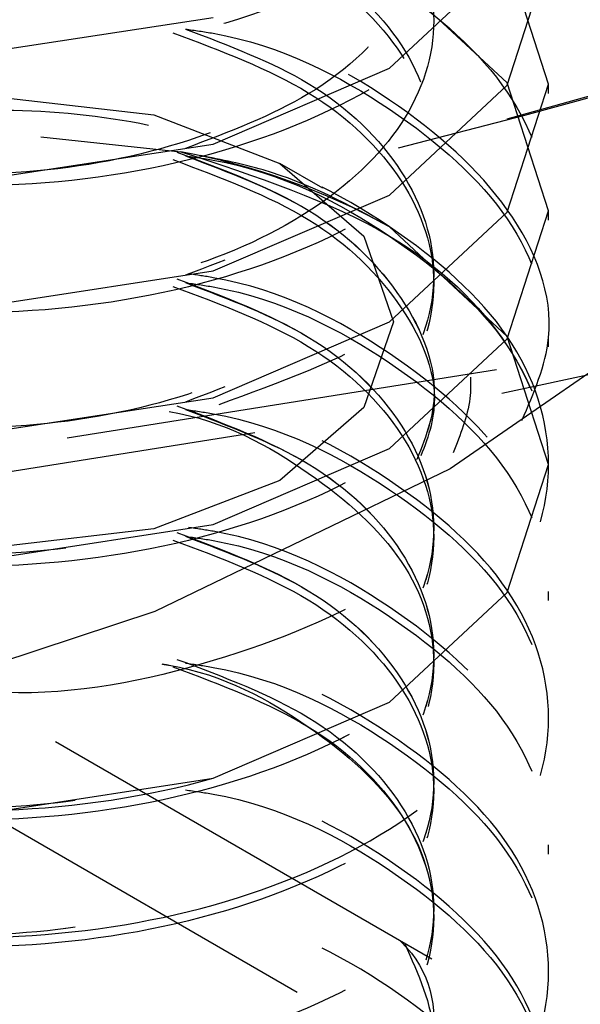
# Model space of a CAD drawing. Header units: inches. Extents: x 1907 to 2452, y -210 to -54.
# Tile 257 of 656: x 1998.609 to 1998.738, y -195.422 to -195.195. Entities that reach past the tile are written whole.
import ezdxf

# ---------------------------------------------------------------- set-up
doc = ezdxf.new("R2010")
doc.units = ezdxf.units.IN
doc.header["$LTSCALE"] = 0.5
doc.header["$MEASUREMENT"] = 0
doc.linetypes.add('HIDDEN', pattern=[0.22499999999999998, 0.15, -0.075])
doc.layers.add('SID-M-H', color=4, linetype='HIDDEN')

msp = doc.modelspace()

# ---------------------------------------------------------------- linework, layer by layer
at = {"layer": 'SID-M-H'}
for p, q in [((1998.694054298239, -195.2064026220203), (1998.721150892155, -195.181169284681)), ((1998.730665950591, -195.2100561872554), (1998.721150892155, -195.1806187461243)), ((1998.721150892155, -195.2103314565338), (1998.730665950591, -195.1808940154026)), ((1998.721150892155, -195.2097809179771), (1998.694054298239, -195.1845475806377)), ((1998.605665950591, -195.2020211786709), (1998.653501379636, -195.1947056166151)), ((1998.653501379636, -195.2238677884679), (1998.694054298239, -195.2064026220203)), ((1998.694054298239, -195.2355647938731), (1998.721150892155, -195.2103314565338)), ((1998.730665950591, -195.2392183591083), (1998.721150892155, -195.2097809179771)), ((1998.721150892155, -195.2394936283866), (1998.730665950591, -195.2100561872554)), ((1998.730665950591, -195.2121825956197), (1998.730665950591, -195.2100561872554)), ((1998.605665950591, -195.2131917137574), (1998.639834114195, -195.2171152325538)), ((1998.639834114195, -195.2171152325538), (1998.668800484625, -195.228288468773)), ((1998.613795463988, -195.2222141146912), (1998.646038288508, -195.225603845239)), ((1998.605665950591, -195.2311833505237), (1998.653501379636, -195.2238677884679)), ((1998.668800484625, -195.228288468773), (1998.688155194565, -195.2450103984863)), ((1998.678714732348, -195.2340137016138), (1998.668810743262, -195.2282943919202)), ((1998.653501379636, -195.2530299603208), (1998.694054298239, -195.2355647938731)), ((1998.694054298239, -195.264726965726), (1998.721150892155, -195.2394936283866)), ((1998.721150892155, -195.2686558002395), (1998.730665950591, -195.2392183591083)), ((1998.730665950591, -195.2413447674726), (1998.730665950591, -195.2392183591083)), ((1998.721150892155, -195.2681052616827), (1998.694054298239, -195.2428719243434)), ((1998.688155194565, -195.2450103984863), (1998.694951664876, -195.2647352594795)), ((1998.869628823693, -195.2434681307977), (1998.7186727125, -195.275777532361)), ((1998.71987181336, -195.2811133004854), (1998.87114307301, -195.2487364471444)), ((1998.605665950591, -195.2603455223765), (1998.653501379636, -195.2530299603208)), ((1998.764895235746, -195.2592794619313), (1998.708040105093, -195.2985106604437)), ((1998.653501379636, -195.2821921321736), (1998.694054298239, -195.264726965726)), ((1998.694951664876, -195.2647352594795), (1998.688155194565, -195.2844601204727)), ((1998.694054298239, -195.2938891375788), (1998.721150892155, -195.2686558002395)), ((1998.730665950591, -195.2975427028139), (1998.721150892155, -195.2681052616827)), ((1998.730665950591, -195.2705069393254), (1998.730665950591, -195.2683805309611)), ((1998.7186727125, -195.275777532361), (1998.563464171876, -195.3004759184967)), ((1998.564339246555, -195.305863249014), (1998.71987181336, -195.2811133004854)), ((1998.605665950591, -195.2895076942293), (1998.653501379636, -195.2821921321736)), ((1998.688155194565, -195.2844601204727), (1998.668800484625, -195.301182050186)), ((1998.653501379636, -195.3113543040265), (1998.694054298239, -195.2938891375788)), ((1998.708040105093, -195.2985106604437), (1998.64008231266, -195.3313324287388)), ((1998.721150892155, -195.3269801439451), (1998.730665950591, -195.2975427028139)), ((1998.730665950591, -195.2996691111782), (1998.730665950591, -195.2975427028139)), ((1998.668800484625, -195.301182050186), (1998.639834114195, -195.3123552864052)), ((1998.605665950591, -195.3186698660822), (1998.653501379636, -195.3113543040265)), ((1998.639834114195, -195.3123552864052), (1998.605665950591, -195.3162788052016)), ((1998.730665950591, -195.328831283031), (1998.730665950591, -195.3267048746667)), ((1998.694054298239, -195.3522134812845), (1998.721150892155, -195.3269801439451)), ((1998.64008231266, -195.3313324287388), (1998.563155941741, -195.3567140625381)), ((1999.569826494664, -195.9112736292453), (1998.597554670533, -195.3499930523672)), ((1998.653501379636, -195.3696786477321), (1998.694054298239, -195.3522134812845)), ((1998.730665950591, -195.3579934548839), (1998.730665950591, -195.3558670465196)), ((1999.538890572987, -195.9189274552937), (1998.584296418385, -195.3678519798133)), ((1998.605665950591, -195.3769942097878), (1998.653501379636, -195.3696786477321)), ((1998.730665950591, -195.3871556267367), (1998.730665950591, -195.3850292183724)), ((1998.730665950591, -195.4163177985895), (1998.730665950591, -195.4141913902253))]:
    msp.add_line(p, q, dxfattribs=at)
for centre, radius, start, end in [((1998.326412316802, -193.7217178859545), 1.547775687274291, 283.81849998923, 301.5954590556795), ((1998.304911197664, -193.6616841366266), 1.611020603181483, 284.9732996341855, 299.3546017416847), ((1998.370449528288, -196.3566742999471), 1.280636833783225, 48.85907667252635, 76.92856862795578), ((1998.617457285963, -195.380468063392), 0.1574795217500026, 60.89619031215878, 79.54342354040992)]:
    msp.add_arc(centre, radius, start, end, dxfattribs=at)
for points, knots in [([(1998.66410325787, -195.1922660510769), (1998.671634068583, -195.1881581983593), (1998.68687114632, -195.1798467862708), (1998.720585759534, -195.1591832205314), (1998.697623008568, -195.1685403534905), (1998.714077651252, -195.1387815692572), (1998.705839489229, -195.1192067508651), (1998.689421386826, -195.0994904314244), (1998.662289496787, -195.0845235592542), (1998.628587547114, -195.0750170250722), (1998.591448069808, -195.0725903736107), (1998.555097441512, -195.0771365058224), (1998.523665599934, -195.0884704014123), (1998.500624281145, -195.1052732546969), (1998.488782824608, -195.1255980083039), (1998.489859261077, -195.1473642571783), (1998.503739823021, -195.1677697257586), (1998.52942298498, -195.1846108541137), (1998.564050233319, -195.1956987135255), (1998.604049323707, -195.1996382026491), (1998.644907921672, -195.1956345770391), (1998.682883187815, -195.1842697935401), (1998.700887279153, -195.1715211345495), (1998.709864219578, -195.1651645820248)], [0, 0, 0, 0, 0.04045667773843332, 0.08185593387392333, 0.1376861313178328, 0.1814157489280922, 0.2252208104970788, 0.2701500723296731, 0.315060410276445, 0.3608534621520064, 0.4069769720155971, 0.4535258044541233, 0.5008538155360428, 0.5481757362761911, 0.5967032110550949, 0.6452149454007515, 0.6945225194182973, 0.7442459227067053, 0.7943146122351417, 0.8452410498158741, 0.8961354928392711, 0.9482125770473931, 1, 1, 1, 1]), ([(1998.640973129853, -195.0798063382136), (1998.64519632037, -195.0803603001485), (1998.665544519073, -195.0830294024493), (1998.696137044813, -195.0983865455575), (1998.724215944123, -195.1235605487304), (1998.733904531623, -195.1538961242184), (1998.724161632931, -195.1840044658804), (1998.69635428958, -195.2098601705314), (1998.654746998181, -195.2277290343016), (1998.605665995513, -195.2351888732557), (1998.556584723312, -195.2313740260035), (1998.514978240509, -195.2171518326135), (1998.487167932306, -195.1949360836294), (1998.477436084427, -195.1684928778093), (1998.487083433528, -195.1417284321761), (1998.51531623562, -195.1204764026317), (1998.542764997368, -195.1082923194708), (1998.559696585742, -195.1070906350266), (1998.560633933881, -195.1070241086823)], [0, 0, 0, 0, 0.01828867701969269, 0.08811859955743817, 0.1579485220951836, 0.2277784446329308, 0.2976083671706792, 0.3674382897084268, 0.437268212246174, 0.5070981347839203, 0.5769280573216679, 0.6467579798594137, 0.7165879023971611, 0.7864178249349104, 0.8562477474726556, 0.9260776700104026, 0.9959075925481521, 1, 1, 1, 1]), ([(1998.729533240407, -195.134996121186), (1998.726413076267, -195.1432112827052), (1998.720207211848, -195.1595508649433), (1998.693754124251, -195.1816962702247), (1998.654799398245, -195.1985788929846), (1998.605651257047, -195.2060227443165), (1998.55659127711, -195.2022156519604), (1998.514966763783, -195.1879784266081), (1998.48720728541, -195.165815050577), (1998.477290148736, -195.1391773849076), (1998.487627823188, -195.1131384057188), (1998.507856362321, -195.0942481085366), (1998.526975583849, -195.0884105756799), (1998.532090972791, -195.086848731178)], [0, 0, 0, 0, 0.08326251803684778, 0.1656053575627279, 0.2653502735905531, 0.3650951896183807, 0.4648401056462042, 0.5645850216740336, 0.6643299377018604, 0.7640748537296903, 0.8638197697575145, 0.9635646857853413, 0.9999999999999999, 0.9999999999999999, 0.9999999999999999, 0.9999999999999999]), ([(1998.556553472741, -195.1962201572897), (1998.549377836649, -195.1937904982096), (1998.531560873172, -195.1877577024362), (1998.512280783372, -195.1721796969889), (1998.504501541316, -195.1517519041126), (1998.512222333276, -195.1312037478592), (1998.534142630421, -195.1140897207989), (1998.566958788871, -195.1032529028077), (1998.605665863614, -195.1006312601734), (1998.644373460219, -195.1068985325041), (1998.677188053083, -195.1213788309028), (1998.699114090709, -195.1421449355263), (1998.706813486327, -195.1663129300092), (1998.699114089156, -195.1904809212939), (1998.677188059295, -195.2112470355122), (1998.644373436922, -195.22572729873), (1998.605665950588, -195.2319947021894), (1998.566958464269, -195.2293725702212), (1998.534143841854, -195.2185375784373), (1998.512217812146, -195.2014167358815), (1998.504518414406, -195.1808940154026), (1998.512217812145, -195.1603712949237), (1998.534143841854, -195.1432504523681), (1998.566958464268, -195.1324154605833), (1998.605665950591, -195.1297933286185), (1998.644373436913, -195.1360607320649), (1998.677188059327, -195.1505409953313), (1998.699114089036, -195.1713071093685), (1998.706813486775, -195.195475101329), (1998.699114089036, -195.2196430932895), (1998.677188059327, -195.2404092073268), (1998.644373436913, -195.2548894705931), (1998.605665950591, -195.2611568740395), (1998.566958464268, -195.2585347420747), (1998.534143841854, -195.24769975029), (1998.512217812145, -195.2305789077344), (1998.504518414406, -195.2100561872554), (1998.512217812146, -195.1895334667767), (1998.534143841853, -195.1724126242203), (1998.566958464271, -195.1615776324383), (1998.605665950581, -195.1589555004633), (1998.644373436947, -195.1652229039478), (1998.6771880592, -195.1797031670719), (1998.69911408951, -195.2004692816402), (1998.706813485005, -195.2246372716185), (1998.699114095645, -195.2488052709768), (1998.677188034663, -195.2695713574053), (1998.64437352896, -195.2840517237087), (1998.605665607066, -195.2903187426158), (1998.56695974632, -195.287698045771), (1998.534139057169, -195.2768576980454), (1998.512235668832, -195.2597568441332), (1998.504451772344, -195.2391595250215), (1998.512466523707, -195.2189152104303), (1998.530086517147, -195.2034939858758), (1998.547359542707, -195.1985977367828), (1998.553471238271, -195.1968653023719)], [0, 0, 0, 0, 0.01266993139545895, 0.03145919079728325, 0.05024845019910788, 0.06903770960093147, 0.08782696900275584, 0.1066162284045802, 0.1254054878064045, 0.1441947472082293, 0.1629840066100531, 0.1817732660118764, 0.2005625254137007, 0.2193517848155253, 0.2381410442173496, 0.256930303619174, 0.2757195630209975, 0.2945088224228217, 0.3132980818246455, 0.3320873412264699, 0.3508766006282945, 0.369665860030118, 0.3884551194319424, 0.4072443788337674, 0.4260336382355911, 0.4448228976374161, 0.4636121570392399, 0.4824014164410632, 0.5011906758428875, 0.5199799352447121, 0.5387691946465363, 0.5575584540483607, 0.5763477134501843, 0.5951369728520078, 0.6139262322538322, 0.6327154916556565, 0.6515047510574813, 0.6702940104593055, 0.6890832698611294, 0.7078725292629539, 0.726661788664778, 0.7454510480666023, 0.7642403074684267, 0.7830295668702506, 0.8018188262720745, 0.820608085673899, 0.8393973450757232, 0.8581866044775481, 0.8769758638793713, 0.8957651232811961, 0.9145543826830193, 0.9333436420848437, 0.9521329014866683, 0.9709221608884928, 0.9897114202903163, 1, 1, 1, 1]), ([(1998.598861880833, -195.2036496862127), (1998.587169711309, -195.2030293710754), (1998.563858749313, -195.2017926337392), (1998.533511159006, -195.1908910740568), (1998.512211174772, -195.1744082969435), (1998.504520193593, -195.1538509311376), (1998.512217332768, -195.1333374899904), (1998.534143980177, -195.1162141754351), (1998.566958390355, -195.1053797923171), (1998.60566610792, -195.102757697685), (1998.644372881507, -195.1090243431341), (1998.677190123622, -195.1235076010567), (1998.699106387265, -195.1442624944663), (1998.706842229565, -195.1684723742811), (1998.699006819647, -195.1924840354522), (1998.67841338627, -195.2130112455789), (1998.657093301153, -195.2210675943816), (1998.647086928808, -195.224848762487)], [0, 0, 0, 0, 0.06226294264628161, 0.1241351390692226, 0.192113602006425, 0.2600920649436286, 0.3280705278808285, 0.3960489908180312, 0.4640274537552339, 0.5320059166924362, 0.5999843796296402, 0.667962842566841, 0.7359413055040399, 0.8039197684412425, 0.8718982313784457, 0.9398766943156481, 1, 1, 1, 1]), ([(1998.647086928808, -195.1099035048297), (1998.649239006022, -195.1102054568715), (1998.667440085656, -195.112759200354), (1998.696066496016, -195.1276755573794), (1998.724234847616, -195.1526887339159), (1998.733899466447, -195.1830674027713), (1998.724162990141, -195.2131641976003), (1998.696353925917, -195.2390229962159), (1998.654747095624, -195.2568910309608), (1998.605665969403, -195.2643510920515), (1998.556584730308, -195.2605361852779), (1998.514978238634, -195.2463140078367), (1998.487167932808, -195.2240982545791), (1998.477436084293, -195.1976550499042), (1998.487083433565, -195.1708906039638), (1998.515316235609, -195.1496385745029), (1998.542764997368, -195.1374544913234), (1998.559696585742, -195.1362528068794), (1998.560633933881, -195.1361862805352)], [0, 0, 0, 0, 0.00944810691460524, 0.0799068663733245, 0.1503656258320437, 0.2208243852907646, 0.2912831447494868, 0.3617419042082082, 0.4322006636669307, 0.5026594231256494, 0.573118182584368, 0.6435769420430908, 0.7140357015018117, 0.7844944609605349, 0.8549532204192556, 0.9254119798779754, 0.9958707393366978, 1, 1, 1, 1]), ([(1998.560633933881, -195.2277281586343), (1998.551938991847, -195.2253440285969), (1998.531974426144, -195.2198697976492), (1998.512366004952, -195.2033919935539), (1998.504478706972, -195.1830609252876), (1998.512228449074, -195.1624868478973), (1998.534141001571, -195.1453797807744), (1998.56695918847, -195.13454104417), (1998.605665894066, -195.131920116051), (1998.644372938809, -195.138186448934), (1998.677190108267, -195.1526697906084), (1998.699106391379, -195.1734246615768), (1998.706842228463, -195.1976345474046), (1998.699006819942, -195.2216462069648), (1998.678413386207, -195.2421734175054), (1998.657093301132, -195.2502297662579), (1998.647086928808, -195.2540109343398)], [0, 0, 0, 0, 0.05649815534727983, 0.1297261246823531, 0.2029540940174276, 0.276182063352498, 0.3494100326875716, 0.4226380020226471, 0.4958659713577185, 0.5690939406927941, 0.6423219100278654, 0.7155498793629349, 0.7887778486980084, 0.8620058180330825, 0.9352337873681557, 1, 1, 1, 1]), ([(1998.647086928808, -195.1390656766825), (1998.649239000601, -195.1393676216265), (1998.667440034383, -195.1419213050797), (1998.696068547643, -195.156840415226), (1998.72422754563, -195.1818413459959), (1998.733926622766, -195.2122651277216), (1998.72406166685, -195.2421937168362), (1998.697013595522, -195.2684073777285), (1998.66869279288, -195.2787088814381), (1998.654754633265, -195.2837787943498)], [0, 0, 0, 0, 0.02197115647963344, 0.1858198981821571, 0.3496686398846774, 0.5135173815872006, 0.6773661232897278, 0.8412148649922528, 0.9999999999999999, 0.9999999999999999, 0.9999999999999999, 0.9999999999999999]), ([(1998.560633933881, -195.2568903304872), (1998.551938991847, -195.2545062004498), (1998.531974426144, -195.249031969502), (1998.512366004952, -195.2325541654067), (1998.504478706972, -195.2122230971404), (1998.512228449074, -195.1916490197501), (1998.534141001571, -195.1745419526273), (1998.56695918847, -195.1637032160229), (1998.605665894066, -195.1610822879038), (1998.644372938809, -195.1673486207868), (1998.677190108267, -195.1818319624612), (1998.699106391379, -195.2025868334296), (1998.706842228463, -195.2267967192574), (1998.699006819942, -195.2508083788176), (1998.678413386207, -195.2713355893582), (1998.657093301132, -195.2793919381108), (1998.647086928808, -195.2831731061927)], [0, 0, 0, 0, 0.05649815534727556, 0.1297261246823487, 0.202954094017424, 0.2761820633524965, 0.3494100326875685, 0.4226380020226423, 0.4958659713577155, 0.569093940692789, 0.6423219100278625, 0.7155498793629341, 0.7887778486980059, 0.8620058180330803, 0.9352337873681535, 1, 1, 1, 1]), ([(1998.647086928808, -195.1682278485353), (1998.649239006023, -195.1685298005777), (1998.667440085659, -195.1710835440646), (1998.69606649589, -195.185999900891), (1998.724234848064, -195.2110130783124), (1998.733899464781, -195.2413917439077), (1998.724162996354, -195.271488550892), (1998.69635390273, -195.2973473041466), (1998.65474718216, -195.3152155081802), (1998.605665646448, -195.3226749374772), (1998.556585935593, -195.3188623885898), (1998.514973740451, -195.3046314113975), (1998.487184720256, -195.2824484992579), (1998.477373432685, -195.2558827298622), (1998.487317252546, -195.2295757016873), (1998.51325766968, -195.2076203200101), (1998.540053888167, -195.2000553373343), (1998.55251170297, -195.1965383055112)], [0, 0, 0, 0, 0.009576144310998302, 0.08098973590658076, 0.1524033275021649, 0.2238169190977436, 0.2952305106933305, 0.3666441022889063, 0.4380576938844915, 0.5094712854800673, 0.5808848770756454, 0.6522984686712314, 0.7237120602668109, 0.7951256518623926, 0.8665392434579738, 0.9379528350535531, 1, 1, 1, 1]), ([(1998.724522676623, -195.2873864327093), (1998.727263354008, -195.2810920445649), (1998.734248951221, -195.2650485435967), (1998.723767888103, -195.2379740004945), (1998.69618099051, -195.2130875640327), (1998.667868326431, -195.1982436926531), (1998.650155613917, -195.1957157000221), (1998.648469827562, -195.195475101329)], [0, 0, 0, 0, 0.1721321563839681, 0.4387404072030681, 0.7053486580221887, 0.9719569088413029, 1, 1, 1, 1]), ([(1998.647086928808, -195.1973900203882), (1998.657093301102, -195.2011711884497), (1998.678413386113, -195.2092275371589), (1998.699006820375, -195.2297547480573), (1998.706842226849, -195.2537664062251), (1998.699106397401, -195.2779762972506), (1998.677190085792, -195.2987311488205), (1998.644373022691, -195.3132145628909), (1998.605665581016, -195.3194806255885), (1998.566960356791, -195.3168607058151), (1998.534136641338, -195.3060182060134), (1998.512244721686, -195.2889251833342), (1998.504417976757, -195.2682986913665), (1998.512592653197, -195.2481632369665), (1998.52831492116, -195.2336784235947), (1998.543094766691, -195.2293132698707), (1998.546849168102, -195.2282044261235)], [0, 0, 0, 0, 0.0668770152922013, 0.1424915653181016, 0.2181061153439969, 0.2937206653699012, 0.3693352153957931, 0.4449497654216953, 0.5205643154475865, 0.5961788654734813, 0.6717934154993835, 0.7474079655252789, 0.8230225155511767, 0.8986370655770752, 0.9742516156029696, 1, 1, 1, 1]), ([(1998.647086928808, -195.1973900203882), (1998.649239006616, -195.1976919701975), (1998.667440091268, -195.2002456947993), (1998.696066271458, -195.2151629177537), (1998.724235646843, -195.240172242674), (1998.733896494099, -195.2705651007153), (1998.724174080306, -195.3006089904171), (1998.696312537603, -195.3266652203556), (1998.654901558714, -195.343796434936), (1998.618132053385, -195.3513330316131), (1998.598816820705, -195.3494956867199), (1998.595405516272, -195.3491711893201)], [0, 0, 0, 0, 0.01824760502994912, 0.1543281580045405, 0.2904087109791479, 0.4264892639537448, 0.5625698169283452, 0.6986503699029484, 0.8347309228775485, 0.9708114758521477, 1, 1, 1, 1]), ([(1998.644227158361, -195.198250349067), (1998.655276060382, -195.2023939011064), (1998.6776703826, -195.2107922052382), (1998.699027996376, -195.2318527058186), (1998.706863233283, -195.2559311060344), (1998.699001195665, -195.2799779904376), (1998.678414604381, -195.3004961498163), (1998.657093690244, -195.308553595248), (1998.647086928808, -195.3123352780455)], [0, 0, 0, 0, 0.1662363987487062, 0.3369340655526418, 0.5076317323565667, 0.6783293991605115, 0.8490270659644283, 1, 1, 1, 1]), ([(1998.540795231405, -195.2294735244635), (1998.549729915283, -195.2258412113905), (1998.567599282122, -195.2185765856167), (1998.601143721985, -195.2150353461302), (1998.635277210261, -195.2176502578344), (1998.667017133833, -195.2268431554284), (1998.692715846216, -195.2417149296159), (1998.708907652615, -195.2608662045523), (1998.714787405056, -195.2795507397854), (1998.710363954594, -195.2907058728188), (1998.708713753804, -195.2948673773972)], [0, 0, 0, 0, 0.1285472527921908, 0.2570944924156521, 0.3855627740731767, 0.5172376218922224, 0.649398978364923, 0.7833475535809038, 0.9191762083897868, 1, 1, 1, 1]), ([(1998.55029525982, -195.2534915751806), (1998.538642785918, -195.256802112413), (1998.512678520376, -195.2641787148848), (1998.487341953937, -195.2857904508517), (1998.477366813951, -195.3120761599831), (1998.487186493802, -195.338647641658), (1998.514973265, -195.3608290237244), (1998.556586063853, -195.3750604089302), (1998.605665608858, -195.3788728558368), (1998.654747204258, -195.3714134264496), (1998.696353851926, -195.3535453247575), (1998.724163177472, -195.3276861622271), (1998.733898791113, -195.2975908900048), (1998.724237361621, -195.2672064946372), (1998.696057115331, -195.242214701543), (1998.667661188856, -195.2273457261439), (1998.649709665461, -195.2248050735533), (1998.647797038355, -195.224534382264)], [0, 0, 0, 0, 0.05843403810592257, 0.1302038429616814, 0.2019736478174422, 0.2737434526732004, 0.3455132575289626, 0.4172830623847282, 0.4890528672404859, 0.5608226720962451, 0.6325924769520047, 0.7043622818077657, 0.7761320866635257, 0.8479018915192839, 0.9196716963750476, 0.9914415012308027, 1, 1, 1, 1]), ([(1998.646038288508, -195.225603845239), (1998.663225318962, -195.2312454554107), (1998.695229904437, -195.2417508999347), (1998.724067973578, -195.269648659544), (1998.733944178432, -195.2996326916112), (1998.724151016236, -195.3298352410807), (1998.696357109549, -195.3556656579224), (1998.654746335, -195.3735414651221), (1998.605665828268, -195.3809988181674), (1998.55658605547, -195.3771869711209), (1998.51497307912, -195.3629552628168), (1998.487187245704, -195.3407745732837), (1998.477363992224, -195.3142006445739), (1998.487352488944, -195.2879240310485), (1998.512442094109, -195.2664517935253), (1998.53806719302, -195.2591519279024), (1998.549391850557, -195.255925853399)], [0, 0, 0, 0, 0.08313682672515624, 0.1548120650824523, 0.226487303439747, 0.2981625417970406, 0.369837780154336, 0.4415130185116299, 0.5131882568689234, 0.5848634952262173, 0.6565387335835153, 0.7282139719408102, 0.7998892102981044, 0.8715644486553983, 0.9432396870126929, 1, 1, 1, 1]), ([(1998.647086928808, -195.226552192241), (1998.649239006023, -195.2268541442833), (1998.667440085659, -195.2294078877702), (1998.69606649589, -195.2443242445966), (1998.724234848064, -195.2693374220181), (1998.733899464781, -195.2997160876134), (1998.724162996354, -195.3298128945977), (1998.69635390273, -195.3556716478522), (1998.65474718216, -195.3735398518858), (1998.605665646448, -195.3809992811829), (1998.556585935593, -195.3771867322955), (1998.514973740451, -195.3629557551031), (1998.487184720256, -195.3407728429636), (1998.477373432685, -195.3142070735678), (1998.487317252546, -195.2879000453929), (1998.51325766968, -195.2659446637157), (1998.540053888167, -195.25837968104), (1998.55251170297, -195.2548626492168)], [0, 0, 0, 0, 0.009576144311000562, 0.08098973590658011, 0.1524033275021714, 0.2238169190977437, 0.2952305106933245, 0.3666441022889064, 0.4380576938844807, 0.5094712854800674, 0.5808848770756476, 0.6522984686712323, 0.7237120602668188, 0.7951256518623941, 0.8665392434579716, 0.9379528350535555, 1, 1, 1, 1]), ([(1998.645163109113, -195.225700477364), (1998.655895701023, -195.2297287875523), (1998.677990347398, -195.2380216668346), (1998.698691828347, -195.2588559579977), (1998.707147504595, -195.2806784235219), (1998.70137526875, -195.2939874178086), (1998.699000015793, -195.299464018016)], [0, 0, 0, 0, 0.2592330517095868, 0.5336700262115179, 0.8081070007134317, 0.9999999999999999, 0.9999999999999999, 0.9999999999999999, 0.9999999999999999]), ([(1998.647086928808, -195.226552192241), (1998.657116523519, -195.2303366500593), (1998.67848608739, -195.2384000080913), (1998.698671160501, -195.258869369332), (1998.707150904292, -195.2806762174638), (1998.70137625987, -195.2939867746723), (1998.699000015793, -195.299464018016)], [0, 0, 0, 0, 0.2467990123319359, 0.5258425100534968, 0.8048860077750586, 0.9999999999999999, 0.9999999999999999, 0.9999999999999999, 0.9999999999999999]), ([(1998.694054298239, -195.2428719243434), (1998.684812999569, -195.2378799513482), (1998.671521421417, -195.2307000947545), (1998.655396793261, -195.2274470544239), (1998.650483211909, -195.2264557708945)], [0, 0, 0, 0, 0.6952747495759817, 1, 1, 1, 1]), ([(1998.644227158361, -195.2274125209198), (1998.655308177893, -195.2315594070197), (1998.677767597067, -195.2399644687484), (1998.698626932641, -195.2609732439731), (1998.707045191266, -195.2819571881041), (1998.701762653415, -195.2944398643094), (1998.699795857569, -195.2990874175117)], [0, 0, 0, 0, 0.2730180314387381, 0.5533630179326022, 0.8337080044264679, 0.9999999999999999, 0.9999999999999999, 0.9999999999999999, 0.9999999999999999]), ([(1998.503693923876, -195.3047279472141), (1998.49877893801, -195.3081947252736), (1998.484008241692, -195.3186132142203), (1998.477933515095, -195.3414871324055), (1998.487034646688, -195.3677431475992), (1998.515013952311, -195.3900090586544), (1998.556575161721, -195.404217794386), (1998.605668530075, -195.4080363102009), (1998.65474642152, -195.4005752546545), (1998.69635406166, -195.3827075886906), (1998.724163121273, -195.3568483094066), (1998.733898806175, -195.3267530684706), (1998.72423735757, -195.2963686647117), (1998.696057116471, -195.2713768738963), (1998.667661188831, -195.2565078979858), (1998.649709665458, -195.253967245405), (1998.647797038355, -195.2536965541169)], [0, 0, 0, 0, 0.03952262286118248, 0.1187748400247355, 0.198027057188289, 0.2772792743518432, 0.356531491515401, 0.4357837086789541, 0.5150359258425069, 0.59428814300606, 0.6735403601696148, 0.7527925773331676, 0.8320447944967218, 0.9112970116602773, 0.9905492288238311, 1, 1, 1, 1]), ([(1998.647086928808, -195.2557143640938), (1998.64923900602, -195.256016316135), (1998.667440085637, -195.2585700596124), (1998.6960664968, -195.2734864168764), (1998.724234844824, -195.2984995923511), (1998.733899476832, -195.3288782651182), (1998.72416295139, -195.3589750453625), (1998.696354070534, -195.3848338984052), (1998.654746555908, -195.402701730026), (1998.605667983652, -195.4101625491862), (1998.556577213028, -195.406344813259), (1998.515006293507, -195.3921331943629), (1998.487063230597, -195.3698780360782), (1998.477826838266, -195.3435818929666), (1998.484632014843, -195.3197469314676), (1998.500764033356, -195.3085545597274), (1998.506925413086, -195.304279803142)], [0, 0, 0, 0, 0.01051549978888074, 0.08893428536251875, 0.1673530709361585, 0.2457718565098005, 0.3241906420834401, 0.4026094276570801, 0.4810282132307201, 0.5594469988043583, 0.6378657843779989, 0.716284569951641, 0.7947033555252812, 0.8731221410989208, 0.9515409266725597, 1, 1, 1, 1]), ([(1998.645163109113, -195.2548626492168), (1998.655870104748, -195.2588873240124), (1998.677912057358, -195.2671727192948), (1998.699026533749, -195.2880656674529), (1998.706836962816, -195.3120943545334), (1998.699107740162, -195.3362996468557), (1998.677189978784, -195.3570558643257), (1998.644372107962, -195.371538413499), (1998.60566934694, -195.3778065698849), (1998.566946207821, -195.3751791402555), (1998.534189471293, -195.3643645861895), (1998.512047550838, -195.3471672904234), (1998.505153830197, -195.3269299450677), (1998.508686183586, -195.3106796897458), (1998.518162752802, -195.3038528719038), (1998.520107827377, -195.3024516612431)], [0, 0, 0, 0, 0.07740805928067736, 0.1593560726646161, 0.2413040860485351, 0.3232520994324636, 0.4052001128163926, 0.4871481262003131, 0.5690961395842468, 0.6510441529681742, 0.7329921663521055, 0.8149401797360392, 0.8968881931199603, 0.9788362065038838, 1, 1, 1, 1]), ([(1998.647086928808, -195.2557143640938), (1998.657093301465, -195.2594955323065), (1998.678413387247, -195.2675518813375), (1998.699006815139, -195.2880790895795), (1998.706842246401, -195.3120907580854), (1998.699106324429, -195.336300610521), (1998.677190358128, -195.3570556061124), (1998.644372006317, -195.3715384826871), (1998.605669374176, -195.3778065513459), (1998.566946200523, -195.3751791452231), (1998.534189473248, -195.3643645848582), (1998.512047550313, -195.347167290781), (1998.505153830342, -195.3269299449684), (1998.508686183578, -195.310679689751), (1998.518162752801, -195.3038528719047), (1998.520107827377, -195.3024516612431)], [0, 0, 0, 0, 0.07283767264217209, 0.1551916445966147, 0.2375456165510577, 0.3198995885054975, 0.4022535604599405, 0.4846075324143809, 0.5669615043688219, 0.6493154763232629, 0.7316694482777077, 0.8140234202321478, 0.8963773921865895, 0.9787313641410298, 1, 1, 1, 1]), ([(1998.644227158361, -195.2565746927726), (1998.655276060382, -195.2607182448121), (1998.6776703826, -195.2691165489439), (1998.699027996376, -195.2901770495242), (1998.706863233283, -195.3142554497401), (1998.699001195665, -195.3383023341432), (1998.678414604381, -195.3588204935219), (1998.657093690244, -195.3668779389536), (1998.647086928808, -195.3706596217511)], [0, 0, 0, 0, 0.1662363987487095, 0.3369340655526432, 0.5076317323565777, 0.6783293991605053, 0.84902706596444, 1, 1, 1, 1]), ([(1998.55029525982, -195.3118159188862), (1998.538642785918, -195.3151264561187), (1998.512678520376, -195.3225030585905), (1998.487341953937, -195.3441147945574), (1998.477366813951, -195.3704005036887), (1998.487186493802, -195.3969719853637), (1998.514973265, -195.4191533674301), (1998.556586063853, -195.4333847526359), (1998.605665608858, -195.4371971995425), (1998.654747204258, -195.4297377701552), (1998.696353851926, -195.4118696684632), (1998.724163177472, -195.3860105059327), (1998.733898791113, -195.3559152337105), (1998.724237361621, -195.3255308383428), (1998.696057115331, -195.3005390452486), (1998.667661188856, -195.2856700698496), (1998.649709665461, -195.2831294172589), (1998.647797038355, -195.2828587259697)], [0, 0, 0, 0, 0.0584340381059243, 0.1302038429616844, 0.2019736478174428, 0.2737434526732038, 0.3455132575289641, 0.4172830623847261, 0.4890528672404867, 0.5608226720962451, 0.6325924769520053, 0.7043622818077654, 0.7761320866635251, 0.8479018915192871, 0.919671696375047, 0.9914415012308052, 0.9999999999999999, 0.9999999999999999, 0.9999999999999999, 0.9999999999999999]), ([(1998.647086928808, -195.2848765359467), (1998.649239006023, -195.285178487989), (1998.66744008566, -195.2877322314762), (1998.696066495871, -195.3026485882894), (1998.724234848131, -195.3276617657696), (1998.733899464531, -195.3580404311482), (1998.72416299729, -195.3881372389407), (1998.696353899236, -195.4139959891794), (1998.654747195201, -195.4318642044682), (1998.605665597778, -195.4393235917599), (1998.55658611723, -195.4355111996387), (1998.514973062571, -195.421279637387), (1998.487187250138, -195.3990989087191), (1998.477363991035, -195.372524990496), (1998.487352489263, -195.3462483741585), (1998.512442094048, -195.3247761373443), (1998.538067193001, -195.3174762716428), (1998.549391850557, -195.3142501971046)], [0, 0, 0, 0, 0.00962904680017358, 0.0814371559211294, 0.1532452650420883, 0.2250533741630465, 0.2968614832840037, 0.3686695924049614, 0.4404777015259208, 0.5122858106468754, 0.5840939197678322, 0.6559020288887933, 0.727710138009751, 0.7995182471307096, 0.8713263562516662, 0.9431344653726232, 1, 1, 1, 1]), ([(1998.647086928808, -195.2848765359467), (1998.649239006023, -195.285178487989), (1998.667440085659, -195.2877322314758), (1998.696066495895, -195.302648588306), (1998.724234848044, -195.3276617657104), (1998.733899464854, -195.3580404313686), (1998.724162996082, -195.3881372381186), (1998.696353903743, -195.4139959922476), (1998.654747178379, -195.4318641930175), (1998.60566566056, -195.4393236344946), (1998.556585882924, -195.4355110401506), (1998.514973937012, -195.4212802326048), (1998.48718398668, -195.3990966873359), (1998.477376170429, -195.3725332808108), (1998.487307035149, -195.3462174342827), (1998.513508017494, -195.3241127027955), (1998.540664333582, -195.3164661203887), (1998.553471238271, -195.3128599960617)], [0, 0, 0, 0, 0.00955999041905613, 0.08085311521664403, 0.1521462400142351, 0.2234393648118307, 0.2947324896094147, 0.3660256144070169, 0.4373187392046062, 0.5086118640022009, 0.5799049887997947, 0.6511981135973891, 0.7224912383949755, 0.7937843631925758, 0.8650774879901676, 0.9363706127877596, 1, 1, 1, 1]), ([(1998.647086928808, -195.2848765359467), (1998.657093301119, -195.2886577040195), (1998.678413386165, -195.2967140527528), (1998.699006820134, -195.3172412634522), (1998.706842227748, -195.3412529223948), (1998.69910639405, -195.3654628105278), (1998.677190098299, -195.3862176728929), (1998.644372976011, -195.400701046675), (1998.605665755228, -195.4069672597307), (1998.566959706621, -195.4043467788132), (1998.534139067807, -195.3935063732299), (1998.512235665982, -195.3764055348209), (1998.504451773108, -195.355808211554), (1998.512466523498, -195.3355638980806), (1998.530086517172, -195.3201426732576), (1998.547359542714, -195.3152464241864), (1998.553471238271, -195.3135139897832)], [0, 0, 0, 0, 0.06584609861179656, 0.1402950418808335, 0.2147439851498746, 0.2891929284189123, 0.3636418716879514, 0.4380908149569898, 0.5125397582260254, 0.586988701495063, 0.661437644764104, 0.7358865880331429, 0.8103355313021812, 0.8847844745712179, 0.9592334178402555, 1, 1, 1, 1]), ([(1998.645163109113, -195.2840248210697), (1998.655870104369, -195.2880494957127), (1998.677912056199, -195.296334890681), (1998.699026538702, -195.3172278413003), (1998.706836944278, -195.3412565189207), (1998.699107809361, -195.3654618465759), (1998.677189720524, -195.3862179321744), (1998.6443730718, -195.4007009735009), (1998.605665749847, -195.4069672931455), (1998.566959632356, -195.4043467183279), (1998.534139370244, -195.3935065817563), (1998.512234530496, -195.3764047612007), (1998.504456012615, -195.3558110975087), (1998.512450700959, -195.3355531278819), (1998.530350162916, -195.3199874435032), (1998.547997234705, -195.3150111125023), (1998.55446593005, -195.3131869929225)], [0, 0, 0, 0, 0.0698498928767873, 0.1437964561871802, 0.2177430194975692, 0.2916895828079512, 0.3656361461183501, 0.439582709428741, 0.5135292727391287, 0.5874758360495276, 0.6614223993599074, 0.7353689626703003, 0.8093155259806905, 0.88326208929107, 0.9572086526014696, 1, 1, 1, 1]), ([(1998.643351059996, -195.2853602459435), (1998.643364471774, -195.285362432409), (1998.655953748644, -195.2874148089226), (1998.676887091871, -195.2991322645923), (1998.699187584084, -195.3190609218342), (1998.706820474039, -195.343492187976), (1998.699012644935, -195.3674445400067), (1998.678412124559, -195.3879869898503), (1998.657092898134, -195.3960414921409), (1998.647086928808, -195.399821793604)], [0, 0, 0, 0, 0.0001812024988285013, 0.1700899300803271, 0.3399986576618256, 0.5099073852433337, 0.6798161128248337, 0.849724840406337, 0.9999999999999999, 0.9999999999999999, 0.9999999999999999, 0.9999999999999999]), ([(1998.4985303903, -195.3671661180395), (1998.495565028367, -195.3693293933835), (1998.482976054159, -195.378513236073), (1998.478148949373, -195.3998753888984), (1998.486976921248, -195.4260503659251), (1998.515029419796, -195.4483379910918), (1998.556571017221, -195.4625409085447), (1998.605669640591, -195.4663609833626), (1998.654746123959, -195.4588995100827), (1998.696354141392, -195.4410319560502), (1998.724163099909, -195.4151726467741), (1998.733898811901, -195.385077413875), (1998.72423735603, -195.3546930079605), (1998.696057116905, -195.3297012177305), (1998.667661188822, -195.3148322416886), (1998.649709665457, -195.3122915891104), (1998.647797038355, -195.3120208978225)], [0, 0, 0, 0, 0.02479475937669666, 0.1052622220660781, 0.1857296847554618, 0.2661971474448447, 0.3466646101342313, 0.427132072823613, 0.5075995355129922, 0.5880669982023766, 0.6685344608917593, 0.7490019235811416, 0.8294693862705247, 0.9099368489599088, 0.9904043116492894, 1, 1, 1, 1]), ([(1998.645163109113, -195.3131869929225), (1998.655870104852, -195.317211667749), (1998.677912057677, -195.325497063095), (1998.699026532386, -195.3463900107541), (1998.706836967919, -195.370418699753), (1998.699107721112, -195.3946239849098), (1998.67719004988, -195.4153802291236), (1998.644371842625, -195.4298626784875), (1998.605670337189, -195.436131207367), (1998.566942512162, -195.4335023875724), (1998.53420326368, -195.4226930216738), (1998.511996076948, -195.4054763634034), (1998.50534593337, -195.3853112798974), (1998.50800779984, -195.3699337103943), (1998.516142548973, -195.3638397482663), (1998.51695276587, -195.3632327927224)], [0, 0, 0, 0, 0.07835608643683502, 0.1613077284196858, 0.2442593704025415, 0.3272110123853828, 0.4101626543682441, 0.4931142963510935, 0.5760659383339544, 0.6590175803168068, 0.7419692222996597, 0.8249208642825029, 0.9078725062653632, 0.9908241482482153, 0.9999999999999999, 0.9999999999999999, 0.9999999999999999, 0.9999999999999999]), ([(1998.647086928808, -195.3140387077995), (1998.649239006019, -195.3143406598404), (1998.667440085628, -195.3168944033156), (1998.696066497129, -195.3318107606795), (1998.724234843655, -195.3568239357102), (1998.733899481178, -195.3872026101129), (1998.724162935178, -195.4172993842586), (1998.696354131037, -195.4431582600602), (1998.654746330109, -195.461026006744), (1998.605668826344, -195.4684871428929), (1998.556574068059, -195.4646682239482), (1998.515018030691, -195.4504610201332), (1998.487019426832, -195.4281893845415), (1998.477990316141, -195.4019547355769), (1998.483710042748, -195.3795285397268), (1998.497840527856, -195.3694731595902), (1998.502176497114, -195.3663876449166)], [0, 0, 0, 0, 0.01066203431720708, 0.0901735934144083, 0.1696851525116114, 0.249196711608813, 0.3287082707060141, 0.4082198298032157, 0.4877313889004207, 0.5672429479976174, 0.646754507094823, 0.7262660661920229, 0.8057776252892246, 0.8852891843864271, 0.9648007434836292, 1, 1, 1, 1]), ([(1998.647086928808, -195.3140387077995), (1998.657093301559, -195.3178198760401), (1998.678413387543, -195.3258762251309), (1998.699006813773, -195.3464034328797), (1998.706842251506, -195.3704151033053), (1998.699106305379, -195.3946249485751), (1998.677190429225, -195.4153799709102), (1998.64437174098, -195.4298627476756), (1998.605670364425, -195.4361311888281), (1998.566942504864, -195.43350239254), (1998.534203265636, -195.4226930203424), (1998.511996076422, -195.4054763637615), (1998.505345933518, -195.3853112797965), (1998.508007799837, -195.3699337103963), (1998.516142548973, -195.3638397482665), (1998.51695276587, -195.3632327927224)], [0, 0, 0, 0, 0.07373419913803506, 0.1571018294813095, 0.2404694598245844, 0.3238370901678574, 0.4072047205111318, 0.4905723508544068, 0.5739399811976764, 0.6573076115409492, 0.7406752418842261, 0.824042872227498, 0.9074105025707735, 0.9907781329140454, 1, 1, 1, 1]), ([(1998.644227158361, -195.3148990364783), (1998.655276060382, -195.3190425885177), (1998.6776703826, -195.3274408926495), (1998.699027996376, -195.3485013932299), (1998.706863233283, -195.3725797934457), (1998.699001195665, -195.3966266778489), (1998.678414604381, -195.4171448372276), (1998.657093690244, -195.4252022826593), (1998.647086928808, -195.4289839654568)], [0, 0, 0, 0, 0.1662363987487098, 0.3369340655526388, 0.507631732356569, 0.678329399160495, 0.849027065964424, 1, 1, 1, 1]), ([(1998.55029525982, -195.3701402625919), (1998.538642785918, -195.3734507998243), (1998.512678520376, -195.3808274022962), (1998.487341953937, -195.402439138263), (1998.477366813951, -195.4287248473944), (1998.487186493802, -195.4552963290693), (1998.514973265, -195.4774777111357), (1998.556586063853, -195.4917090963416), (1998.605665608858, -195.4955215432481), (1998.654747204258, -195.4880621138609), (1998.696353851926, -195.4701940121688), (1998.724163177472, -195.4443348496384), (1998.733898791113, -195.4142395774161), (1998.724237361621, -195.3838551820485), (1998.696057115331, -195.3588633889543), (1998.667661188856, -195.3439944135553), (1998.649709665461, -195.3414537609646), (1998.647797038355, -195.3411830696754)], [0, 0, 0, 0, 0.05843403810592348, 0.1302038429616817, 0.2019736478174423, 0.2737434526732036, 0.3455132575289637, 0.4172830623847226, 0.4890528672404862, 0.5608226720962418, 0.6325924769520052, 0.7043622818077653, 0.776132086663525, 0.8479018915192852, 0.9196716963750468, 0.9914415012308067, 1, 1, 1, 1]), ([(1998.645163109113, -195.3423491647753), (1998.655870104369, -195.3463738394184), (1998.677912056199, -195.3546592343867), (1998.699026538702, -195.375552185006), (1998.706836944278, -195.3995808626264), (1998.699107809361, -195.4237861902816), (1998.677189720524, -195.4445422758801), (1998.6443730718, -195.4590253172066), (1998.605665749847, -195.4652916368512), (1998.566959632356, -195.4626710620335), (1998.534139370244, -195.451830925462), (1998.512234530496, -195.4347291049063), (1998.504456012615, -195.4141354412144), (1998.512450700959, -195.3938774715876), (1998.530350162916, -195.3783117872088), (1998.547997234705, -195.3733354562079), (1998.55446593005, -195.3715113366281)], [0, 0, 0, 0, 0.06984989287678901, 0.1437964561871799, 0.217743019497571, 0.2916895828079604, 0.3656361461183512, 0.4395827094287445, 0.5135292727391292, 0.5874758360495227, 0.6614223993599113, 0.7353689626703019, 0.8093155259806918, 0.8832620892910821, 0.9572086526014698, 1, 1, 1, 1]), ([(1998.647086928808, -195.3432008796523), (1998.649239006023, -195.3435028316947), (1998.66744008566, -195.3460565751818), (1998.696066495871, -195.360972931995), (1998.724234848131, -195.3859861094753), (1998.733899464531, -195.4163647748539), (1998.72416299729, -195.4464615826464), (1998.696353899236, -195.472320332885), (1998.654747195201, -195.4901885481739), (1998.605665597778, -195.4976479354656), (1998.55658611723, -195.4938355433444), (1998.514973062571, -195.4796039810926), (1998.487187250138, -195.4574232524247), (1998.477363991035, -195.4308493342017), (1998.487352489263, -195.4045727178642), (1998.512442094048, -195.38310048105), (1998.538067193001, -195.3758006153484), (1998.549391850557, -195.3725745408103)], [0, 0, 0, 0, 0.009629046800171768, 0.08143715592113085, 0.1532452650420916, 0.2250533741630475, 0.2968614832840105, 0.3686695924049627, 0.4404777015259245, 0.5122858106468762, 0.5840939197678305, 0.6559020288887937, 0.7277101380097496, 0.7995182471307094, 0.8713263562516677, 0.9431344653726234, 1, 1, 1, 1]), ([(1998.647086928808, -195.3432008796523), (1998.649239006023, -195.3435028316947), (1998.667440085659, -195.3460565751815), (1998.69606649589, -195.3609729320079), (1998.724234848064, -195.3859861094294), (1998.733899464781, -195.4163647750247), (1998.724162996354, -195.446461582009), (1998.69635390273, -195.4723203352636), (1998.65474718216, -195.4901885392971), (1998.605665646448, -195.4976479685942), (1998.556585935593, -195.4938354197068), (1998.514973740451, -195.4796044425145), (1998.487184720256, -195.4574215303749), (1998.477373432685, -195.4308557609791), (1998.487317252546, -195.4045487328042), (1998.51325766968, -195.382593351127), (1998.540053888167, -195.3750283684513), (1998.55251170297, -195.3715113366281)], [0, 0, 0, 0, 0.009576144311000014, 0.08098973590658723, 0.1524033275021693, 0.2238169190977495, 0.2952305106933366, 0.366644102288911, 0.4380576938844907, 0.5094712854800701, 0.5808848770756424, 0.6522984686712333, 0.7237120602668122, 0.795125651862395, 0.8665392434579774, 0.9379528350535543, 1, 1, 1, 1]), ([(1998.641682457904, -195.3434123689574), (1998.642253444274, -195.3435028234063), (1998.655429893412, -195.3455902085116), (1998.676914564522, -195.3574071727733), (1998.699180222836, -195.3773985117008), (1998.70682244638, -195.4018129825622), (1998.699012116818, -195.4257698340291), (1998.678412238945, -195.4463111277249), (1998.657092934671, -195.4543657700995), (1998.647086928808, -195.4581461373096)], [0, 0, 0, 0, 0.007638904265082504, 0.1762802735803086, 0.344921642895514, 0.5135630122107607, 0.6822043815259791, 0.8508457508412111, 1, 1, 1, 1]), ([(1998.644227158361, -195.3440612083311), (1998.655276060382, -195.3482047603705), (1998.6776703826, -195.3566030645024), (1998.699027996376, -195.3776635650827), (1998.706863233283, -195.4017419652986), (1998.699001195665, -195.4257888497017), (1998.678414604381, -195.4463070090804), (1998.657093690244, -195.4543644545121), (1998.647086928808, -195.4581461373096)], [0, 0, 0, 0, 0.1662363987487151, 0.3369340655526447, 0.5076317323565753, 0.6783293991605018, 0.8490270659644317, 1, 1, 1, 1]), ([(1998.55029525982, -195.3993024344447), (1998.538642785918, -195.4026129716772), (1998.512678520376, -195.409989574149), (1998.487341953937, -195.4316013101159), (1998.477366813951, -195.4578870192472), (1998.487186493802, -195.4844585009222), (1998.514973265, -195.5066398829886), (1998.556586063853, -195.5208712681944), (1998.605665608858, -195.5246837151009), (1998.654747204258, -195.5172242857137), (1998.696353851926, -195.4993561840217), (1998.724163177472, -195.4734970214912), (1998.733898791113, -195.443401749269), (1998.724237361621, -195.4130173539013), (1998.696057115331, -195.3880255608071), (1998.667661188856, -195.3731565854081), (1998.649709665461, -195.3706159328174), (1998.647797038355, -195.3703452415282)], [0, 0, 0, 0, 0.05843403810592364, 0.1302038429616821, 0.2019736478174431, 0.2737434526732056, 0.3455132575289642, 0.4172830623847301, 0.4890528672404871, 0.5608226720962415, 0.632592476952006, 0.704362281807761, 0.7761320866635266, 0.8479018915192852, 0.9196716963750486, 0.9914415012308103, 1, 1, 1, 1]), ([(1998.647086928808, -195.3723630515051), (1998.649239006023, -195.3726650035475), (1998.66744008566, -195.3752187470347), (1998.696066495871, -195.3901351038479), (1998.724234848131, -195.4151482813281), (1998.733899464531, -195.4455269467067), (1998.72416299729, -195.4756237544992), (1998.696353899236, -195.5014825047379), (1998.654747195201, -195.5193507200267), (1998.605665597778, -195.5268101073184), (1998.55658611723, -195.5229977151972), (1998.514973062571, -195.5087661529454), (1998.487187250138, -195.4865854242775), (1998.477363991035, -195.4600115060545), (1998.487352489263, -195.433734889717), (1998.512442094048, -195.4122626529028), (1998.538067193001, -195.4049627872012), (1998.549391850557, -195.4017367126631)], [0, 0, 0, 0, 0.009629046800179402, 0.08143715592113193, 0.1532452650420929, 0.2250533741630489, 0.2968614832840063, 0.3686695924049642, 0.4404777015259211, 0.5122858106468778, 0.5840939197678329, 0.655902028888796, 0.7277101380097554, 0.7995182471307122, 0.8713263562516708, 0.9431344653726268, 1, 1, 1, 1]), ([(1998.647086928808, -195.3723630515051), (1998.649239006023, -195.3726650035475), (1998.667440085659, -195.3752187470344), (1998.69606649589, -195.3901351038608), (1998.724234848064, -195.4151482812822), (1998.733899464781, -195.4455269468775), (1998.724162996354, -195.4756237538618), (1998.69635390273, -195.5014825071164), (1998.65474718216, -195.5193507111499), (1998.605665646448, -195.526810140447), (1998.556585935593, -195.5229975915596), (1998.514973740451, -195.5087666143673), (1998.487184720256, -195.4865837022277), (1998.477373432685, -195.460017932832), (1998.487317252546, -195.4337109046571), (1998.51325766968, -195.4117555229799), (1998.540053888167, -195.4041905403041), (1998.55251170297, -195.400673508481)], [0, 0, 0, 0, 0.009576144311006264, 0.08098973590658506, 0.1524033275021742, 0.2238169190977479, 0.2952305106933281, 0.3666441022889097, 0.4380576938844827, 0.5094712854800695, 0.5808848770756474, 0.6522984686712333, 0.7237120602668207, 0.7951256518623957, 0.8665392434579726, 0.9379528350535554, 1, 1, 1, 1]), ([(1998.55029525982, -195.4284646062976), (1998.538642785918, -195.43177514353), (1998.512678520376, -195.4391517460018), (1998.487341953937, -195.4607634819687), (1998.477366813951, -195.4870491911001), (1998.487186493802, -195.513620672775), (1998.514973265, -195.5358020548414), (1998.556586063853, -195.5500334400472), (1998.605665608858, -195.5538458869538), (1998.654747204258, -195.5463864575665), (1998.696353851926, -195.5285183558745), (1998.724163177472, -195.5026591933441), (1998.733898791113, -195.4725639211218), (1998.724237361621, -195.4421795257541), (1998.696057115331, -195.4171877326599), (1998.667661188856, -195.4023187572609), (1998.649709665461, -195.3997781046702), (1998.647797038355, -195.399507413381)], [0, 0, 0, 0, 0.05843403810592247, 0.1302038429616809, 0.2019736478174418, 0.2737434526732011, 0.3455132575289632, 0.4172830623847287, 0.4890528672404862, 0.5608226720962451, 0.6325924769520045, 0.7043622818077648, 0.7761320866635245, 0.847901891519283, 0.9196716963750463, 0.9914415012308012, 1, 1, 1, 1]), ([(1998.697553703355, -195.4077212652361), (1998.700686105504, -195.4146955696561), (1998.707330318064, -195.4294889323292), (1998.698891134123, -195.4529836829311), (1998.677247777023, -195.4736949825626), (1998.644357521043, -195.488190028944), (1998.605669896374, -195.4944531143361), (1998.566958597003, -195.4918334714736), (1998.534139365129, -195.4809928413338), (1998.512235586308, -195.4638920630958), (1998.50445179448, -195.4432947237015), (1998.512466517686, -195.4230504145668), (1998.530086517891, -195.4076291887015), (1998.547359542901, -195.402732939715), (1998.553471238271, -195.4010005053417)], [0, 0, 0, 0, 0.07797185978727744, 0.1653879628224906, 0.25280406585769, 0.3402201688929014, 0.4276362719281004, 0.5150523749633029, 0.6024684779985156, 0.6898845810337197, 0.7773006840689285, 0.864716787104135, 0.9521328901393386, 1, 1, 1, 1]), ([(1998.697553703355, -195.4077212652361), (1998.700686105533, -195.4146955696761), (1998.707330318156, -195.4294889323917), (1998.698891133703, -195.4529836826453), (1998.677247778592, -195.4736949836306), (1998.644357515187, -195.488190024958), (1998.605669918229, -195.494453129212), (1998.566958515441, -195.4918334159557), (1998.534139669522, -195.4809930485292), (1998.512234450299, -195.4638912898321), (1998.504456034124, -195.443297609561), (1998.512450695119, -195.4230396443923), (1998.530350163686, -195.4074739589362), (1998.547997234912, -195.4024976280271), (1998.55446593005, -195.400673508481)], [0, 0, 0, 0, 0.07776044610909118, 0.1649395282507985, 0.2521186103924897, 0.3392976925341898, 0.4264767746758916, 0.5136558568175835, 0.6008349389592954, 0.6880140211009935, 0.775193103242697, 0.8623721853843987, 0.9495512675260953, 0.9999999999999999, 0.9999999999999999, 0.9999999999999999, 0.9999999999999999]), ([(1998.696623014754, -195.4071839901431), (1998.696663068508, -195.407221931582), (1998.703837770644, -195.4140182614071), (1998.70584058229, -195.4312685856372), (1998.699275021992, -195.4548534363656), (1998.678355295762, -195.4754903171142), (1998.657074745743, -195.4835333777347), (1998.647086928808, -195.4873083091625)], [0, 0, 0, 0, 0.001443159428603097, 0.2585085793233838, 0.5155739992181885, 0.7726394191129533, 1, 1, 1, 1])]:
    msp.add_open_spline(points, degree=3, knots=knots, dxfattribs=at)

doc.saveas('drawing.dxf')
